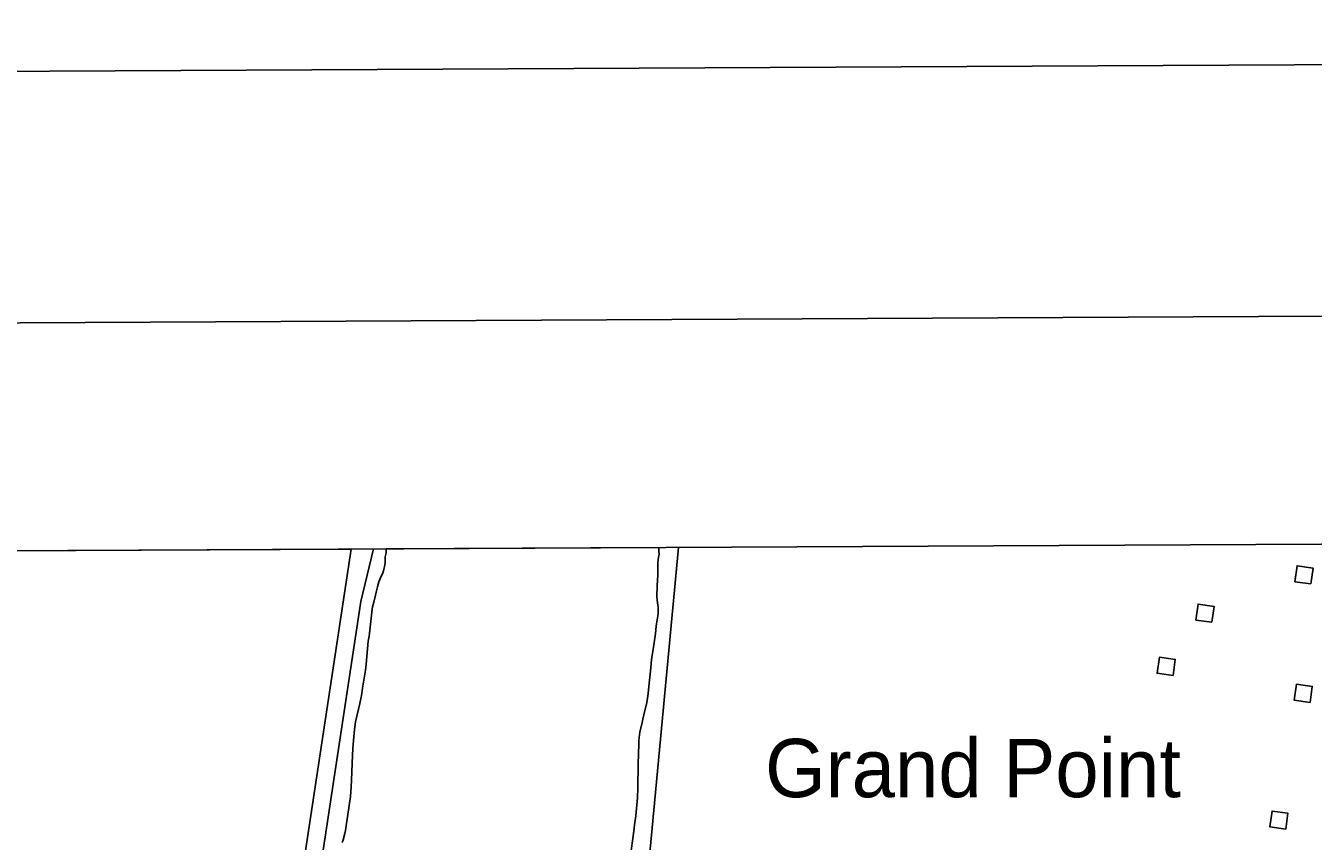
# Model space of a CAD drawing. Extents: x 3445503 to 3483459, y 540493 to 566012.
# Drawn here: x 3460530 to 3463733, y 563402 to 565429 of the extents above; entities that cross this region are included whole.
import ezdxf

# ---------------------------------------------------------------- set-up
doc = ezdxf.new("R2010")
doc.units = 0
for name, color, linetype in [('G-ANNO-NPLT', 7, 'Continuous'), ('V-ANNO-SYMB', 7, 'Continuous'), ('V-BLDG-OTLN', 7, 'Continuous'), ('V-GRID-FRAM', 7, 'Continuous'), ('V-SITE-VEGE', 7, 'Continuous'), ('V-TOPO-GNAM-IDEN', 7, 'Continuous'), ('V-TOPO-SHOR', 7, 'Continuous')]:
    doc.layers.add(name, color=color, linetype=linetype)

msp = doc.modelspace()

# ---------------------------------------------------------------- linework, layer by layer
at = {"layer": 'G-ANNO-NPLT'}
msp.add_lwpolyline([(3446209, 541076), (3482875.2, 541262.6), (3482752.2, 565429), (3446086, 565242.3)], close=True, dxfattribs=at)
at = {"layer": 'V-ANNO-SYMB'}
msp.add_lwpolyline([(3448956, 541715), (3482038.7, 541883.4), (3481922.1, 564799.7), (3448839.3, 564631.3), (3448956, 541715)], dxfattribs=at)
at = {"layer": 'V-BLDG-OTLN'}
for points in [[(3463727.1, 564041.5), (3463732.6, 564081.1), (3463693, 564086.6), (3463687.5, 564047)], [(3463480.9, 563946.2), (3463486.4, 563985.8), (3463446.8, 563991.3), (3463441.3, 563951.7)], [(3463384.5, 563814.2), (3463390, 563853.8), (3463350.3, 563859.3), (3463344.8, 563819.7)], [(3463725.4, 563747.1), (3463730.9, 563786.8), (3463691.3, 563792.3), (3463685.8, 563752.6)], [(3463664.8, 563431.9), (3463670.3, 563471.5), (3463630.7, 563477), (3463625.2, 563437.4)]]:
    msp.add_lwpolyline(points, close=True, dxfattribs=at)
at = {"layer": 'V-GRID-FRAM'}
msp.add_lwpolyline([(3449565.1, 564068.2), (3481202, 564229.3), (3481302.5, 546046.4), (3449649.7, 545885.3), (3449565.1, 564068.2)], dxfattribs=at)
at = {"layer": 'V-SITE-VEGE'}
for p, q in [((3459250.8, 564117.5), (3461340, 564128.1)), ((3461340, 564128.1), (3461129.1, 562744.4)), ((3461423.9, 564094.1), (3461424.5, 564102.8)), ((3461424.5, 564102.8), (3461424.6, 564109)), ((3461424.6, 564109), (3461425.7, 564115.7)), ((3461425.7, 564115.7), (3461426.7, 564120.5)), ((3461426.7, 564120.5), (3461426.8, 564124.9)), ((3461426.8, 564124.9), (3461427.1, 564128.6)), ((3461427.1, 564128.6), (3462104.9, 564132)), ((3462104.6, 564107.7), (3462102.4, 564094.7)), ((3462105.6, 564115.3), (3462104.6, 564107.7)), ((3462104.9, 564132), (3462105.3, 564125.9)), ((3462105.3, 564125.9), (3462105.2, 564122.6)), ((3462105.2, 564122.6), (3462105.6, 564115.3)), ((3461417.3, 564066.4), (3461420.3, 564074)), ((3461420.3, 564074), (3461421.8, 564081.7)), ((3461421.8, 564081.7), (3461422.9, 564085)), ((3461422.9, 564085), (3461423.9, 564094.1)), ((3462102.4, 564094.7), (3462102.4, 564089.4)), ((3462102.4, 564089.4), (3462102.8, 564086.5)), ((3462102.8, 564086.5), (3462102.5, 564064.4)), ((3461404.8, 564034.3), (3461408.9, 564046.8)), ((3461408.9, 564046.8), (3461415.3, 564062.5)), ((3461415.3, 564062.5), (3461417.3, 564066.4)), ((3462102.5, 564064.4), (3462100.7, 564036.6)), ((3461396.1, 563996.5), (3461399.8, 564013.7)), ((3461399.8, 564013.7), (3461402.3, 564024.8)), ((3461402.3, 564024.8), (3461404.8, 564034.3)), ((3462100.7, 564036.6), (3462100.3, 564009.2)), ((3462100.3, 564009.2), (3462101.5, 563994.3)), ((3461384.4, 563912.1), (3461392.1, 563978.8)), ((3461392.1, 563978.8), (3461393.1, 563984.5)), ((3461393.1, 563984.5), (3461396.1, 563996.5)), ((3462101.5, 563994.3), (3462103.3, 563983.7)), ((3462103.3, 563983.7), (3462103.1, 563967.4)), ((3462099.4, 563942.4), (3462098.8, 563936.7)), ((3462103.1, 563967.4), (3462099.4, 563942.4)), ((3461382.3, 563899.1), (3461384.4, 563912.1)), ((3462096.6, 563918), (3462090.8, 563878.2)), ((3462098.8, 563936.7), (3462096.6, 563918)), ((3461377.2, 563842.5), (3461382.3, 563899.1)), ((3462087, 563852.8), (3462084.2, 563824.4)), ((3462088.2, 563864.8), (3462087, 563852.8)), ((3462090.8, 563878.2), (3462088.2, 563864.8)), ((3461368.2, 563782.1), (3461375.5, 563827.6)), ((3461375.5, 563827.6), (3461377.2, 563842.5)), ((3462084.2, 563824.4), (3462081, 563795.2)), ((3462081, 563795.2), (3462078.7, 563769.3)), ((3461361.4, 563744.2), (3461365, 563763.9)), ((3461365, 563763.9), (3461368.2, 563782.1)), ((3462077.1, 563757.3), (3462075, 563746.7)), ((3462078.7, 563769.3), (3462077.1, 563757.3)), ((3461350.2, 563698.7), (3461361.4, 563744.2)), ((3462075, 563746.7), (3462067.8, 563716.1)), ((3461348, 563680), (3461350.2, 563698.7)), ((3462063.7, 563696.9), (3462058.1, 563673)), ((3462065.3, 563705.5), (3462063.7, 563696.9)), ((3462067.8, 563716.1), (3462065.3, 563705.5)), ((3461345.2, 563652.7), (3461348, 563680)), ((3462056, 563660), (3462055.4, 563651.9)), ((3462056.6, 563666.3), (3462056, 563660)), ((3462058.1, 563673), (3462056.6, 563666.3)), ((3461342, 563597), (3461344, 563632.5)), ((3461344, 563632.5), (3461345.2, 563652.7)), ((3462055.3, 563644.2), (3462053.6, 563593.7)), ((3462055.4, 563651.9), (3462055.3, 563644.2)), ((3461341.2, 563573), (3461342, 563597)), ((3462053.6, 563593.7), (3462052.8, 563534.6)), ((3461339.7, 563537.4), (3461341.2, 563573)), ((3461338.4, 563512.9), (3461339.7, 563537.4)), ((3462052.8, 563534.6), (3462052, 563510.2)), ((3461327.3, 563440.5), (3461338.4, 563512.9)), ((3462052, 563510.2), (3462048, 563465.5)), ((3462048, 563465.5), (3462044.3, 563442.5)), ((3461325.2, 563428.6), (3461327.3, 563440.5)), ((3462044.3, 563442.5), (3462042.6, 563426.7)), ((3461317.6, 563398.9), (3461319.6, 563405.1)), ((3461319.6, 563405.1), (3461323.7, 563421.4)), ((3461323.7, 563421.4), (3461325.2, 563428.6)), ((3462042.6, 563426.7), (3462034, 563360.5))]:
    msp.add_line(p, q, dxfattribs=at)
at = {"layer": 'V-TOPO-SHOR'}
msp.add_line((3462062.6, 563159), (3462154.4, 564132.3), dxfattribs=at)
msp.add_lwpolyline([(3461224, 563079), (3461363.5, 563997.7), (3461395.1, 564128.4)], dxfattribs=at)

# ---------------------------------------------------------------- texts
at = {"layer": 'V-TOPO-GNAM-IDEN'}
msp.add_text('Grand Point', height=145, dxfattribs=at).set_placement((3462369.4, 563511.4))

doc.saveas('drawing.dxf')
